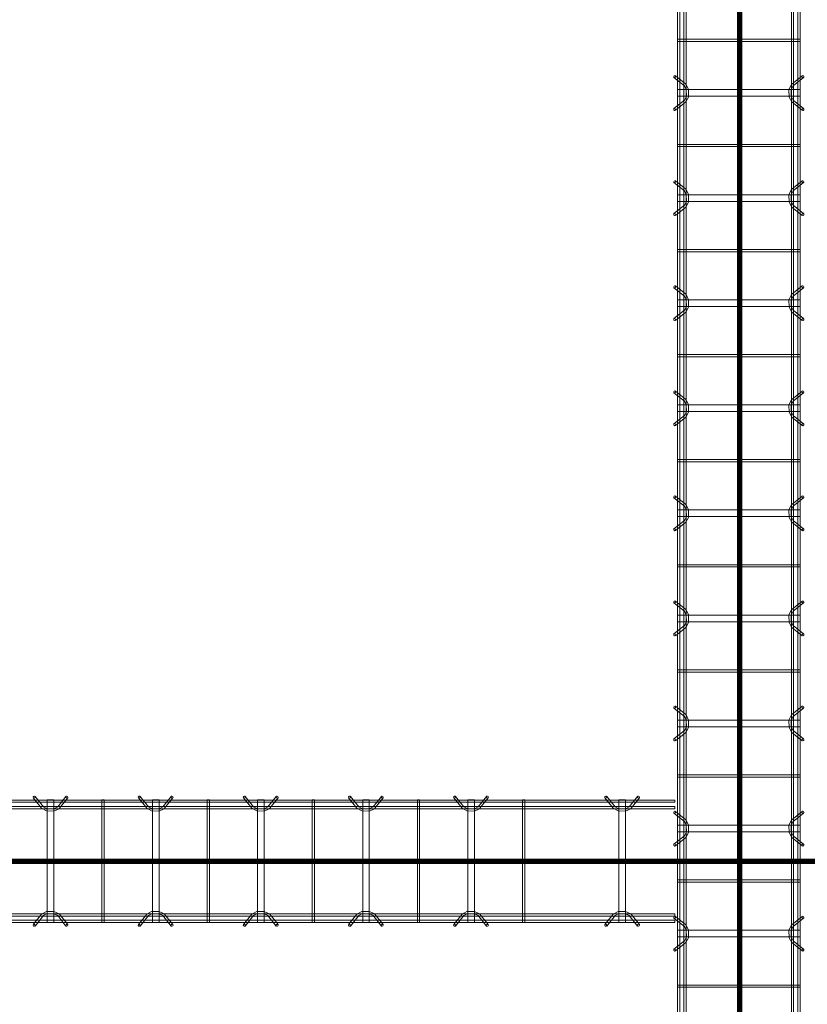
# Model space of a CAD drawing. Header units: inches. Extents: x -4136 to 1945, y -6639 to 12387.
# Tile 401 of 656: x -3732 to -3643, y 10955 to 11068. Entities that reach past the tile are written whole.
import ezdxf

# ---------------------------------------------------------------- set-up
doc = ezdxf.new("R2010")
doc.units = ezdxf.units.IN
doc.header["$MEASUREMENT"] = 0
doc.layers.add('A-GENM', color=7, linetype='Continuous', lineweight=9)
doc.layers.add('S-BEAM', color=7, linetype='Continuous', lineweight=9)

# ---------------------------------------------------------------- blocks, each defined once
blk = doc.blocks.new('Dowel bar assembly - Dowel bar assembly-671091-SLAB ON GROUND JOINTS')
at = {"layer": 'S-BEAM', "color": 253, "true_color": 0xaaaaaa}
for p, q in [((1061.18, 1.19), (1060.23, 2.39)), ((1063.76, 2.39), (1062.81, 1.19)), ((1073.18, 1.19), (1072.23, 2.39)), ((1075.76, 2.39), (1074.81, 1.19)), ((1085.18, 1.19), (1084.23, 2.39)), ((1087.76, 2.39), (1086.81, 1.19)), ((1097.18, 1.19), (1096.23, 2.39)), ((1099.76, 2.39), (1098.81, 1.19)), ((1109.18, 1.19), (1108.23, 2.39)), ((1111.76, 2.39), (1110.81, 1.19)), ((1121.18, 1.19), (1120.23, 2.39)), ((1123.76, 2.39), (1122.81, 1.19)), ((1133.18, 1.19), (1132.23, 2.39)), ((1135.76, 2.39), (1134.81, 1.19)), ((1145.18, 1.19), (1144.23, 2.39)), ((1147.76, 2.39), (1146.81, 1.19)), ((1157.18, 1.19), (1156.23, 2.39)), ((1159.76, 2.39), (1158.81, 1.19)), ((1524, 1.98), (0, 1.98)), ((0, 1.72), (1524, 1.72)), ((1524, 1.25), (0, 1.25)), ((1055.87, 1.99), (1055.87, -12.01)), ((1056.13, 1.99), (1055.87, 1.99)), ((1055.87, 1.99), (1056.13, 1.99)), ((1056.13, -12.01), (1056.13, 1.99)), ((1060.02, 2.23), (1060.97, 1.03)), ((1061.62, 1.99), (1061.62, -12.01)), ((1062.38, 1.99), (1061.62, 1.99)), ((1061.62, 1.99), (1062.38, 1.99)), ((1062.38, -12.01), (1062.38, 1.99)), ((1063.01, 1.03), (1063.96, 2.23)), ((1067.87, 1.99), (1067.87, -12.01)), ((1068.13, 1.99), (1067.87, 1.99)), ((1067.87, 1.99), (1068.13, 1.99)), ((1068.13, -12.01), (1068.13, 1.99)), ((1072.02, 2.23), (1072.97, 1.03)), ((1073.62, 1.99), (1073.62, -12.01)), ((1074.38, 1.99), (1073.62, 1.99)), ((1073.62, 1.99), (1074.38, 1.99)), ((1074.38, -12.01), (1074.38, 1.99)), ((1075.01, 1.03), (1075.96, 2.23)), ((1079.87, 1.99), (1079.87, -12.01)), ((1080.13, 1.99), (1079.87, 1.99)), ((1079.87, 1.99), (1080.13, 1.99)), ((1080.13, -12.01), (1080.13, 1.99)), ((1084.02, 2.23), (1084.97, 1.03)), ((1085.62, 1.99), (1085.62, -12.01)), ((1086.38, 1.99), (1085.62, 1.99)), ((1085.62, 1.99), (1086.38, 1.99)), ((1086.38, -12.01), (1086.38, 1.99)), ((1087.01, 1.03), (1087.96, 2.23)), ((1091.87, 1.99), (1091.87, -12.01)), ((1092.13, 1.99), (1091.87, 1.99)), ((1091.87, 1.99), (1092.13, 1.99)), ((1092.13, -12.01), (1092.13, 1.99)), ((1096.02, 2.23), (1096.97, 1.03)), ((1097.62, 1.99), (1097.62, -12.01)), ((1098.38, 1.99), (1097.62, 1.99)), ((1097.62, 1.99), (1098.38, 1.99)), ((1098.38, -12.01), (1098.38, 1.99)), ((1099.01, 1.03), (1099.96, 2.23)), ((1103.87, 1.99), (1103.87, -12.01)), ((1104.13, 1.99), (1103.87, 1.99)), ((1103.87, 1.99), (1104.13, 1.99)), ((1104.13, -12.01), (1104.13, 1.99)), ((1108.02, 2.23), (1108.97, 1.03)), ((1109.62, 1.99), (1109.62, -12.01)), ((1110.38, 1.99), (1109.62, 1.99)), ((1109.62, 1.99), (1110.38, 1.99)), ((1110.38, -12.01), (1110.38, 1.99)), ((1111.01, 1.03), (1111.96, 2.23)), ((1115.87, 1.99), (1115.87, -12.01)), ((1116.13, 1.99), (1115.87, 1.99)), ((1115.87, 1.99), (1116.13, 1.99)), ((1116.13, -12.01), (1116.13, 1.99)), ((1120.02, 2.23), (1120.97, 1.03)), ((1121.62, 1.99), (1121.62, -12.01)), ((1122.38, 1.99), (1121.62, 1.99)), ((1121.62, 1.99), (1122.38, 1.99)), ((1122.38, -12.01), (1122.38, 1.99)), ((1123.01, 1.03), (1123.96, 2.23)), ((1127.87, 1.99), (1127.87, -12.01)), ((1128.13, 1.99), (1127.87, 1.99)), ((1127.87, 1.99), (1128.13, 1.99)), ((1128.13, -12.01), (1128.13, 1.99)), ((1132.02, 2.23), (1132.97, 1.03)), ((1133.62, 1.99), (1133.62, -12.01)), ((1134.38, 1.99), (1133.62, 1.99)), ((1133.62, 1.99), (1134.38, 1.99)), ((1134.38, -12.01), (1134.38, 1.99)), ((1135.01, 1.03), (1135.96, 2.23)), ((1139.87, 1.99), (1139.87, -12.01)), ((1140.13, 1.99), (1139.87, 1.99)), ((1139.87, 1.99), (1140.13, 1.99)), ((1140.13, -12.01), (1140.13, 1.99)), ((1144.02, 2.23), (1144.97, 1.03)), ((1145.62, 1.99), (1145.62, -12.01)), ((1146.38, 1.99), (1145.62, 1.99)), ((1145.62, 1.99), (1146.38, 1.99)), ((1146.38, -12.01), (1146.38, 1.99)), ((1147.01, 1.03), (1147.96, 2.23)), ((1151.87, 1.99), (1151.87, -12.01)), ((1152.13, 1.99), (1151.87, 1.99)), ((1151.87, 1.99), (1152.13, 1.99)), ((1152.13, -12.01), (1152.13, 1.99)), ((1156.02, 2.23), (1156.97, 1.03)), ((1157.62, 1.99), (1157.62, -12.01)), ((1158.38, 1.99), (1157.62, 1.99)), ((1157.62, 1.99), (1158.38, 1.99)), ((1158.38, -12.01), (1158.38, 1.99)), ((1159.01, 1.03), (1159.96, 2.23)), ((1163.87, 1.99), (1163.87, -12.01)), ((1164.13, 1.99), (1163.87, 1.99)), ((1163.87, 1.99), (1164.13, 1.99)), ((1164.13, -12.01), (1164.13, 1.99)), ((0, 0.99), (1524, 0.99)), ((1524, -11.01), (0, -11.01)), ((1060.97, -11.05), (1060.02, -12.25)), ((1060.23, -12.41), (1061.18, -11.21)), ((1062.81, -11.21), (1063.76, -12.41)), ((1063.96, -12.25), (1063.01, -11.05)), ((1072.97, -11.05), (1072.02, -12.25)), ((1072.23, -12.41), (1073.18, -11.21)), ((1074.81, -11.21), (1075.76, -12.41)), ((1075.96, -12.25), (1075.01, -11.05)), ((1084.97, -11.05), (1084.02, -12.25)), ((1084.23, -12.41), (1085.18, -11.21)), ((1086.81, -11.21), (1087.76, -12.41)), ((1087.96, -12.25), (1087.01, -11.05)), ((1096.97, -11.05), (1096.02, -12.25)), ((1096.23, -12.41), (1097.18, -11.21)), ((1098.81, -11.21), (1099.76, -12.41)), ((1099.96, -12.25), (1099.01, -11.05)), ((1108.97, -11.05), (1108.02, -12.25)), ((1108.23, -12.41), (1109.18, -11.21)), ((1110.81, -11.21), (1111.76, -12.41)), ((1111.96, -12.25), (1111.01, -11.05)), ((1120.97, -11.05), (1120.02, -12.25)), ((1120.23, -12.41), (1121.18, -11.21)), ((1122.81, -11.21), (1123.76, -12.41)), ((1123.96, -12.25), (1123.01, -11.05)), ((1132.97, -11.05), (1132.02, -12.25)), ((1132.23, -12.41), (1133.18, -11.21)), ((1134.81, -11.21), (1135.76, -12.41)), ((1135.96, -12.25), (1135.01, -11.05)), ((1144.97, -11.05), (1144.02, -12.25)), ((1144.23, -12.41), (1145.18, -11.21)), ((1146.81, -11.21), (1147.76, -12.41)), ((1147.96, -12.25), (1147.01, -11.05)), ((1156.97, -11.05), (1156.02, -12.25)), ((1156.23, -12.41), (1157.18, -11.21)), ((1158.81, -11.21), (1159.76, -12.41)), ((1159.96, -12.25), (1159.01, -11.05)), ((0, -11.27), (1524, -11.27)), ((1524, -11.74), (0, -11.74)), ((0, -12), (1524, -12)), ((1056.13, -12.01), (1055.87, -12.01)), ((1055.87, -12.01), (1056.13, -12.01)), ((1062.38, -12.01), (1061.62, -12.01)), ((1061.62, -12.01), (1062.38, -12.01)), ((1068.13, -12.01), (1067.87, -12.01)), ((1067.87, -12.01), (1068.13, -12.01)), ((1074.38, -12.01), (1073.62, -12.01)), ((1073.62, -12.01), (1074.38, -12.01)), ((1080.13, -12.01), (1079.87, -12.01)), ((1079.87, -12.01), (1080.13, -12.01)), ((1086.38, -12.01), (1085.62, -12.01)), ((1085.62, -12.01), (1086.38, -12.01)), ((1092.13, -12.01), (1091.87, -12.01)), ((1091.87, -12.01), (1092.13, -12.01)), ((1098.38, -12.01), (1097.62, -12.01)), ((1097.62, -12.01), (1098.38, -12.01)), ((1104.13, -12.01), (1103.87, -12.01)), ((1103.87, -12.01), (1104.13, -12.01)), ((1110.38, -12.01), (1109.62, -12.01)), ((1109.62, -12.01), (1110.38, -12.01)), ((1116.13, -12.01), (1115.87, -12.01)), ((1115.87, -12.01), (1116.13, -12.01)), ((1122.38, -12.01), (1121.62, -12.01)), ((1121.62, -12.01), (1122.38, -12.01)), ((1128.13, -12.01), (1127.87, -12.01)), ((1127.87, -12.01), (1128.13, -12.01)), ((1134.38, -12.01), (1133.62, -12.01)), ((1133.62, -12.01), (1134.38, -12.01)), ((1140.13, -12.01), (1139.87, -12.01)), ((1139.87, -12.01), (1140.13, -12.01)), ((1146.38, -12.01), (1145.62, -12.01)), ((1145.62, -12.01), (1146.38, -12.01)), ((1152.13, -12.01), (1151.87, -12.01)), ((1151.87, -12.01), (1152.13, -12.01)), ((1158.38, -12.01), (1157.62, -12.01)), ((1157.62, -12.01), (1158.38, -12.01)), ((1164.13, -12.01), (1163.87, -12.01)), ((1163.87, -12.01), (1164.13, -12.01))]:
    blk.add_line(p, q, dxfattribs=at)
at = {"layer": 'S-BEAM', "color": 253, "true_color": 0xaaaaaa, "flags": 128}
for points in [[(1061.18, 1.19), (1061.62, 0.97), (1062.38, 0.98), (1062.81, 1.19)], [(1073.18, 1.19), (1073.62, 0.97), (1074.38, 0.98), (1074.81, 1.19)], [(1085.18, 1.19), (1085.62, 0.97), (1086.38, 0.98), (1086.81, 1.19)], [(1097.18, 1.19), (1097.62, 0.97), (1098.38, 0.98), (1098.81, 1.19)], [(1109.18, 1.19), (1109.62, 0.97), (1110.38, 0.98), (1110.81, 1.19)], [(1121.18, 1.19), (1121.62, 0.97), (1122.38, 0.98), (1122.81, 1.19)], [(1133.18, 1.19), (1133.62, 0.97), (1134.38, 0.98), (1134.81, 1.19)], [(1145.18, 1.19), (1145.62, 0.97), (1146.38, 0.98), (1146.81, 1.19)], [(1157.18, 1.19), (1157.62, 0.97), (1158.38, 0.98), (1158.81, 1.19)], [(1060.97, 1.03), (1061.53, 0.73), (1062.39, 0.72), (1062.97, 0.99), (1063.01, 1.03)], [(1072.97, 1.03), (1073.53, 0.73), (1074.39, 0.72), (1074.97, 0.99), (1075.01, 1.03)], [(1084.97, 1.03), (1085.53, 0.73), (1086.39, 0.72), (1086.97, 0.99), (1087.01, 1.03)], [(1096.97, 1.03), (1097.53, 0.73), (1098.39, 0.72), (1098.97, 0.99), (1099.01, 1.03)], [(1108.97, 1.03), (1109.53, 0.73), (1110.39, 0.72), (1110.97, 0.99), (1111.01, 1.03)], [(1120.97, 1.03), (1121.53, 0.73), (1122.39, 0.72), (1122.97, 0.99), (1123.01, 1.03)], [(1132.97, 1.03), (1133.53, 0.73), (1134.39, 0.72), (1134.97, 0.99), (1135.01, 1.03)], [(1144.97, 1.03), (1145.53, 0.73), (1146.39, 0.72), (1146.97, 0.99), (1147.01, 1.03)], [(1156.97, 1.03), (1157.53, 0.73), (1158.39, 0.72), (1158.97, 0.99), (1159.01, 1.03)], [(1060.97, -11.05), (1061.53, -10.75), (1062.39, -10.74), (1062.97, -11.01), (1063.01, -11.05)], [(1061.18, -11.21), (1061.62, -10.99), (1062.38, -11), (1062.81, -11.21)], [(1072.97, -11.05), (1073.53, -10.75), (1074.39, -10.74), (1074.97, -11.01), (1075.01, -11.05)], [(1073.18, -11.21), (1073.62, -10.99), (1074.38, -11), (1074.81, -11.21)], [(1084.97, -11.05), (1085.53, -10.75), (1086.39, -10.74), (1086.97, -11.01), (1087.01, -11.05)], [(1085.18, -11.21), (1085.62, -10.99), (1086.38, -11), (1086.81, -11.21)], [(1096.97, -11.05), (1097.53, -10.75), (1098.39, -10.74), (1098.97, -11.01), (1099.01, -11.05)], [(1097.18, -11.21), (1097.62, -10.99), (1098.38, -11), (1098.81, -11.21)], [(1108.97, -11.05), (1109.53, -10.75), (1110.39, -10.74), (1110.97, -11.01), (1111.01, -11.05)], [(1109.18, -11.21), (1109.62, -10.99), (1110.38, -11), (1110.81, -11.21)], [(1120.97, -11.05), (1121.53, -10.75), (1122.39, -10.74), (1122.97, -11.01), (1123.01, -11.05)], [(1121.18, -11.21), (1121.62, -10.99), (1122.38, -11), (1122.81, -11.21)], [(1132.97, -11.05), (1133.53, -10.75), (1134.39, -10.74), (1134.97, -11.01), (1135.01, -11.05)], [(1133.18, -11.21), (1133.62, -10.99), (1134.38, -11), (1134.81, -11.21)], [(1144.97, -11.05), (1145.53, -10.75), (1146.39, -10.74), (1146.97, -11.01), (1147.01, -11.05)], [(1145.18, -11.21), (1145.62, -10.99), (1146.38, -11), (1146.81, -11.21)], [(1156.97, -11.05), (1157.53, -10.75), (1158.39, -10.74), (1158.97, -11.01), (1159.01, -11.05)], [(1157.18, -11.21), (1157.62, -10.99), (1158.38, -11), (1158.81, -11.21)]]:
    blk.add_lwpolyline(points, dxfattribs=at)
at = {"layer": 'S-BEAM', "color": 253, "true_color": 0xaaaaaa}
for centre, major_axis, start_param, end_param in [((1060.12, 2.31), (0.101, 0.08), 5.709265, 8.850858), ((1060.12, 2.31), (0.101, 0.08), 2.567673, 5.709265), ((1063.86, 2.31), (-0.101, 0.08), 3.715513, 6.857105), ((1063.86, 2.31), (-0.101, 0.08), 0.57392, 3.715513), ((1072.12, 2.31), (0.101, 0.08), 5.709265, 8.850858), ((1072.12, 2.31), (0.101, 0.08), 2.567673, 5.709265), ((1075.86, 2.31), (-0.101, 0.08), 3.715513, 6.857105), ((1075.86, 2.31), (-0.101, 0.08), 0.57392, 3.715513), ((1084.12, 2.31), (0.101, 0.08), 5.709265, 8.850858), ((1084.12, 2.31), (0.101, 0.08), 2.567673, 5.709265), ((1087.86, 2.31), (-0.101, 0.08), 3.715513, 6.857105), ((1087.86, 2.31), (-0.101, 0.08), 0.57392, 3.715513), ((1096.12, 2.31), (0.101, 0.08), 5.709265, 8.850858), ((1096.12, 2.31), (0.101, 0.08), 2.567673, 5.709265), ((1099.86, 2.31), (-0.101, 0.08), 3.715513, 6.857105), ((1099.86, 2.31), (-0.101, 0.08), 0.57392, 3.715513), ((1108.12, 2.31), (0.101, 0.08), 5.709265, 8.850858), ((1108.12, 2.31), (0.101, 0.08), 2.567673, 5.709265), ((1111.86, 2.31), (-0.101, 0.08), 3.715513, 6.857105), ((1111.86, 2.31), (-0.101, 0.08), 0.57392, 3.715513), ((1120.12, 2.31), (0.101, 0.08), 5.709265, 8.850858), ((1120.12, 2.31), (0.101, 0.08), 2.567673, 5.709265), ((1123.86, 2.31), (-0.101, 0.08), 3.715513, 6.857105), ((1123.86, 2.31), (-0.101, 0.08), 0.57392, 3.715513), ((1132.12, 2.31), (0.101, 0.08), 5.709265, 8.850858), ((1132.12, 2.31), (0.101, 0.08), 2.567673, 5.709265), ((1135.86, 2.31), (-0.101, 0.08), 3.715513, 6.857105), ((1135.86, 2.31), (-0.101, 0.08), 0.57392, 3.715513), ((1144.12, 2.31), (0.101, 0.08), 5.709265, 8.850858), ((1144.12, 2.31), (0.101, 0.08), 2.567673, 5.709265), ((1147.86, 2.31), (-0.101, 0.08), 3.715513, 6.857105), ((1147.86, 2.31), (-0.101, 0.08), 0.57392, 3.715513), ((1156.12, 2.31), (0.101, 0.08), 5.709265, 8.850858), ((1156.12, 2.31), (0.101, 0.08), 2.567673, 5.709265), ((1159.86, 2.31), (-0.101, 0.08), 3.715513, 6.857105), ((1159.86, 2.31), (-0.101, 0.08), 0.57392, 3.715513), ((1060.12, -12.33), (-0.101, 0.08), 3.715513, 6.857105), ((1060.12, -12.33), (-0.101, 0.08), 0.57392, 3.715513), ((1063.86, -12.33), (0.101, 0.08), 5.709265, 8.850858), ((1063.86, -12.33), (0.101, 0.08), 2.567673, 5.709265), ((1072.12, -12.33), (-0.101, 0.08), 3.715513, 6.857105), ((1072.12, -12.33), (-0.101, 0.08), 0.57392, 3.715513), ((1075.86, -12.33), (0.101, 0.08), 5.709265, 8.850858), ((1075.86, -12.33), (0.101, 0.08), 2.567673, 5.709265), ((1084.12, -12.33), (-0.101, 0.08), 3.715513, 6.857105), ((1084.12, -12.33), (-0.101, 0.08), 0.57392, 3.715513), ((1087.86, -12.33), (0.101, 0.08), 5.709265, 8.850858), ((1087.86, -12.33), (0.101, 0.08), 2.567673, 5.709265), ((1096.12, -12.33), (-0.101, 0.08), 3.715513, 6.857105), ((1096.12, -12.33), (-0.101, 0.08), 0.57392, 3.715513), ((1099.86, -12.33), (0.101, 0.08), 5.709265, 8.850858), ((1099.86, -12.33), (0.101, 0.08), 2.567673, 5.709265), ((1108.12, -12.33), (-0.101, 0.08), 3.715513, 6.857105), ((1108.12, -12.33), (-0.101, 0.08), 0.57392, 3.715513), ((1111.86, -12.33), (0.101, 0.08), 5.709265, 8.850858), ((1111.86, -12.33), (0.101, 0.08), 2.567673, 5.709265), ((1120.12, -12.33), (-0.101, 0.08), 3.715513, 6.857105), ((1120.12, -12.33), (-0.101, 0.08), 0.57392, 3.715513), ((1123.86, -12.33), (0.101, 0.08), 5.709265, 8.850858), ((1123.86, -12.33), (0.101, 0.08), 2.567673, 5.709265), ((1132.12, -12.33), (-0.101, 0.08), 3.715513, 6.857105), ((1132.12, -12.33), (-0.101, 0.08), 0.57392, 3.715513), ((1135.86, -12.33), (0.101, 0.08), 5.709265, 8.850858), ((1135.86, -12.33), (0.101, 0.08), 2.567673, 5.709265), ((1144.12, -12.33), (-0.101, 0.08), 3.715513, 6.857105), ((1144.12, -12.33), (-0.101, 0.08), 0.57392, 3.715513), ((1147.86, -12.33), (0.101, 0.08), 5.709265, 8.850858), ((1147.86, -12.33), (0.101, 0.08), 2.567673, 5.709265), ((1156.12, -12.33), (-0.101, 0.08), 3.715513, 6.857105), ((1156.12, -12.33), (-0.101, 0.08), 0.57392, 3.715513), ((1159.86, -12.33), (0.101, 0.08), 5.709265, 8.850858), ((1159.86, -12.33), (0.101, 0.08), 2.567673, 5.709265)]:
    blk.add_ellipse(centre, major_axis=major_axis, ratio=0.816528, start_param=start_param, end_param=end_param, dxfattribs=at)
blk = doc.blocks.new('Dowel bar assembly - Dowel bar assembly-673167-SLAB ON GROUND JOINTS')
at = {"layer": 'S-BEAM', "color": 253, "true_color": 0xaaaaaa}
for p, q in [((5.18, 1.19), (4.23, 2.39)), ((7.76, 2.39), (6.81, 1.19)), ((17.18, 1.19), (16.23, 2.39)), ((19.76, 2.39), (18.81, 1.19)), ((29.18, 1.19), (28.23, 2.39)), ((31.76, 2.39), (30.81, 1.19)), ((41.18, 1.19), (40.23, 2.39)), ((43.76, 2.39), (42.81, 1.19)), ((53.18, 1.19), (52.23, 2.39)), ((55.76, 2.39), (54.81, 1.19)), ((65.18, 1.19), (64.23, 2.39)), ((67.76, 2.39), (66.81, 1.19)), ((77.18, 1.19), (76.23, 2.39)), ((79.76, 2.39), (78.81, 1.19)), ((89.18, 1.19), (88.23, 2.39)), ((91.76, 2.39), (90.81, 1.19)), ((101.18, 1.19), (100.23, 2.39)), ((103.76, 2.39), (102.81, 1.19)), ((113.18, 1.19), (112.23, 2.39)), ((115.76, 2.39), (114.81, 1.19)), ((125.18, 1.19), (124.23, 2.39)), ((127.76, 2.39), (126.81, 1.19)), ((137.18, 1.19), (136.23, 2.39)), ((139.76, 2.39), (138.81, 1.19)), ((154.43, 1.19), (153.48, 2.39)), ((157.01, 2.39), (156.06, 1.19)), ((161.25, 1.98), (0, 1.98)), ((0, 1.98), (0, 1.72)), ((0, 1.72), (0, 1.98)), ((0, 1.72), (161.25, 1.72)), ((161.25, 1.25), (0, 1.25)), ((0, 0.99), (0, 1.25)), ((0, 1.25), (0, 0.99)), ((4.02, 2.23), (4.97, 1.03)), ((5.63, 1.99), (5.63, -12.01)), ((6.38, 1.99), (5.63, 1.99)), ((5.63, 1.99), (6.38, 1.99)), ((6.38, -12.01), (6.38, 1.99)), ((7.01, 1.03), (7.96, 2.23)), ((11.87, 1.99), (11.87, -12.01)), ((12.13, 1.99), (11.87, 1.99)), ((11.87, 1.99), (12.13, 1.99)), ((12.13, -12.01), (12.13, 1.99)), ((16.02, 2.23), (16.97, 1.03)), ((17.63, 1.99), (17.63, -12.01)), ((18.38, 1.99), (17.63, 1.99)), ((17.63, 1.99), (18.38, 1.99)), ((18.38, -12.01), (18.38, 1.99)), ((19.01, 1.03), (19.96, 2.23)), ((23.87, 1.99), (23.87, -12.01)), ((24.13, 1.99), (23.87, 1.99)), ((23.87, 1.99), (24.13, 1.99)), ((24.13, -12.01), (24.13, 1.99)), ((28.02, 2.23), (28.97, 1.03)), ((29.63, 1.99), (29.63, -12.01)), ((30.38, 1.99), (29.63, 1.99)), ((29.63, 1.99), (30.38, 1.99)), ((30.38, -12.01), (30.38, 1.99)), ((31.01, 1.03), (31.96, 2.23)), ((35.87, 1.99), (35.87, -12.01)), ((36.13, 1.99), (35.87, 1.99)), ((35.87, 1.99), (36.13, 1.99)), ((36.13, -12.01), (36.13, 1.99)), ((40.02, 2.23), (40.97, 1.03)), ((41.63, 1.99), (41.63, -12.01)), ((42.38, 1.99), (41.63, 1.99)), ((41.63, 1.99), (42.38, 1.99)), ((42.38, -12.01), (42.38, 1.99)), ((43.01, 1.03), (43.96, 2.23)), ((47.87, 1.99), (47.87, -12.01)), ((48.13, 1.99), (47.87, 1.99)), ((47.87, 1.99), (48.13, 1.99)), ((48.13, -12.01), (48.13, 1.99)), ((52.02, 2.23), (52.97, 1.03)), ((53.63, 1.99), (53.63, -12.01)), ((54.38, 1.99), (53.63, 1.99)), ((53.63, 1.99), (54.38, 1.99)), ((54.38, -12.01), (54.38, 1.99)), ((55.01, 1.03), (55.96, 2.23)), ((59.87, 1.99), (59.87, -12.01)), ((60.13, 1.99), (59.87, 1.99)), ((59.87, 1.99), (60.13, 1.99)), ((60.13, -12.01), (60.13, 1.99)), ((64.02, 2.23), (64.97, 1.03)), ((65.63, 1.99), (65.63, -12.01)), ((66.38, 1.99), (65.63, 1.99)), ((65.63, 1.99), (66.38, 1.99)), ((66.38, -12.01), (66.38, 1.99)), ((67.01, 1.03), (67.96, 2.23)), ((71.87, 1.99), (71.87, -12.01)), ((72.13, 1.99), (71.87, 1.99)), ((71.87, 1.99), (72.13, 1.99)), ((72.13, -12.01), (72.13, 1.99)), ((76.02, 2.23), (76.97, 1.03)), ((77.63, 1.99), (77.63, -12.01)), ((78.38, 1.99), (77.63, 1.99)), ((77.63, 1.99), (78.38, 1.99)), ((78.38, -12.01), (78.38, 1.99)), ((79.01, 1.03), (79.96, 2.23)), ((83.87, 1.99), (83.87, -12.01)), ((84.13, 1.99), (83.87, 1.99)), ((83.87, 1.99), (84.13, 1.99)), ((84.13, -12.01), (84.13, 1.99)), ((88.02, 2.23), (88.97, 1.03)), ((89.63, 1.99), (89.63, -12.01)), ((90.38, 1.99), (89.63, 1.99)), ((89.63, 1.99), (90.38, 1.99)), ((90.38, -12.01), (90.38, 1.99)), ((91.01, 1.03), (91.96, 2.23)), ((95.87, 1.99), (95.87, -12.01)), ((96.13, 1.99), (95.87, 1.99)), ((95.87, 1.99), (96.13, 1.99)), ((96.13, -12.01), (96.13, 1.99)), ((100.02, 2.23), (100.97, 1.03)), ((101.63, 1.99), (101.63, -12.01)), ((102.38, 1.99), (101.63, 1.99)), ((101.63, 1.99), (102.38, 1.99)), ((102.38, -12.01), (102.38, 1.99)), ((103.01, 1.03), (103.96, 2.23)), ((107.87, 1.99), (107.87, -12.01)), ((108.13, 1.99), (107.87, 1.99)), ((107.87, 1.99), (108.13, 1.99)), ((108.13, -12.01), (108.13, 1.99)), ((112.02, 2.23), (112.97, 1.03)), ((113.63, 1.99), (113.63, -12.01)), ((114.38, 1.99), (113.63, 1.99)), ((113.63, 1.99), (114.38, 1.99)), ((114.38, -12.01), (114.38, 1.99)), ((115.01, 1.03), (115.96, 2.23)), ((119.87, 1.99), (119.87, -12.01)), ((120.13, 1.99), (119.87, 1.99)), ((119.87, 1.99), (120.13, 1.99)), ((120.13, -12.01), (120.13, 1.99)), ((124.02, 2.23), (124.97, 1.03)), ((125.63, 1.99), (125.63, -12.01)), ((126.38, 1.99), (125.63, 1.99)), ((125.63, 1.99), (126.38, 1.99)), ((126.38, -12.01), (126.38, 1.99)), ((127.01, 1.03), (127.96, 2.23)), ((131.87, 1.99), (131.87, -12.01)), ((132.13, 1.99), (131.87, 1.99)), ((131.87, 1.99), (132.13, 1.99)), ((132.13, -12.01), (132.13, 1.99)), ((136.02, 2.23), (136.97, 1.03)), ((137.63, 1.99), (137.63, -12.01)), ((138.38, 1.99), (137.63, 1.99)), ((137.63, 1.99), (138.38, 1.99)), ((138.38, -12.01), (138.38, 1.99)), ((139.01, 1.03), (139.96, 2.23)), ((143.87, 1.99), (143.87, -12.01)), ((144.13, 1.99), (143.87, 1.99)), ((143.87, 1.99), (144.13, 1.99)), ((144.13, -12.01), (144.13, 1.99)), ((153.27, 2.23), (154.22, 1.03)), ((154.88, 1.99), (154.88, -12.01)), ((155.63, 1.99), (154.88, 1.99)), ((154.88, 1.99), (155.63, 1.99)), ((155.63, -12.01), (155.63, 1.99)), ((156.26, 1.03), (157.21, 2.23)), ((161.25, 1.98), (161.25, 1.72)), ((161.25, 1.72), (161.25, 1.98)), ((161.25, 0.99), (161.25, 1.25)), ((161.25, 1.25), (161.25, 0.99)), ((0, 0.99), (161.25, 0.99)), ((161.25, -11.01), (0, -11.01)), ((0, -11.27), (0, -11.01)), ((0, -11.01), (0, -11.27)), ((4.97, -11.05), (4.02, -12.25)), ((4.23, -12.41), (5.18, -11.21)), ((6.81, -11.21), (7.76, -12.41)), ((7.96, -12.25), (7.01, -11.05)), ((16.97, -11.05), (16.02, -12.25)), ((16.23, -12.41), (17.18, -11.21)), ((18.81, -11.21), (19.76, -12.41)), ((19.96, -12.25), (19.01, -11.05)), ((28.97, -11.05), (28.02, -12.25)), ((28.23, -12.41), (29.18, -11.21)), ((30.81, -11.21), (31.76, -12.41)), ((31.96, -12.25), (31.01, -11.05)), ((40.97, -11.05), (40.02, -12.25)), ((40.23, -12.41), (41.18, -11.21)), ((42.81, -11.21), (43.76, -12.41)), ((43.96, -12.25), (43.01, -11.05)), ((52.97, -11.05), (52.02, -12.25)), ((52.23, -12.41), (53.18, -11.21)), ((54.81, -11.21), (55.76, -12.41)), ((55.96, -12.25), (55.01, -11.05)), ((64.97, -11.05), (64.02, -12.25)), ((64.23, -12.41), (65.18, -11.21)), ((66.81, -11.21), (67.76, -12.41)), ((67.96, -12.25), (67.01, -11.05)), ((76.97, -11.05), (76.02, -12.25)), ((76.23, -12.41), (77.18, -11.21)), ((78.81, -11.21), (79.76, -12.41)), ((79.96, -12.25), (79.01, -11.05)), ((88.97, -11.05), (88.02, -12.25)), ((88.23, -12.41), (89.18, -11.21)), ((90.81, -11.21), (91.76, -12.41)), ((91.96, -12.25), (91.01, -11.05)), ((100.97, -11.05), (100.02, -12.25)), ((100.23, -12.41), (101.18, -11.21)), ((102.81, -11.21), (103.76, -12.41)), ((103.96, -12.25), (103.01, -11.05)), ((112.97, -11.05), (112.02, -12.25)), ((112.23, -12.41), (113.18, -11.21)), ((114.81, -11.21), (115.76, -12.41)), ((115.96, -12.25), (115.01, -11.05)), ((124.97, -11.05), (124.02, -12.25)), ((124.23, -12.41), (125.18, -11.21)), ((126.81, -11.21), (127.76, -12.41)), ((127.96, -12.25), (127.01, -11.05)), ((136.97, -11.05), (136.02, -12.25)), ((136.23, -12.41), (137.18, -11.21)), ((138.81, -11.21), (139.76, -12.41)), ((139.96, -12.25), (139.01, -11.05)), ((154.22, -11.05), (153.27, -12.25)), ((153.48, -12.41), (154.43, -11.21)), ((156.06, -11.21), (157.01, -12.41)), ((157.21, -12.25), (156.26, -11.05)), ((161.25, -11.27), (161.25, -11.01)), ((161.25, -11.01), (161.25, -11.27)), ((0, -11.27), (161.25, -11.27)), ((161.25, -11.74), (0, -11.74)), ((0, -12), (0, -11.74)), ((0, -11.74), (0, -12)), ((0, -12), (161.25, -12)), ((6.38, -12.01), (5.63, -12.01)), ((5.63, -12.01), (6.38, -12.01)), ((12.13, -12.01), (11.87, -12.01)), ((11.87, -12.01), (12.13, -12.01)), ((18.38, -12.01), (17.63, -12.01)), ((17.63, -12.01), (18.38, -12.01)), ((24.13, -12.01), (23.87, -12.01)), ((23.87, -12.01), (24.13, -12.01)), ((30.38, -12.01), (29.63, -12.01)), ((29.63, -12.01), (30.38, -12.01)), ((36.13, -12.01), (35.87, -12.01)), ((35.87, -12.01), (36.13, -12.01)), ((42.38, -12.01), (41.63, -12.01)), ((41.63, -12.01), (42.38, -12.01)), ((48.13, -12.01), (47.87, -12.01)), ((47.87, -12.01), (48.13, -12.01)), ((54.38, -12.01), (53.63, -12.01)), ((53.63, -12.01), (54.38, -12.01)), ((60.13, -12.01), (59.87, -12.01)), ((59.87, -12.01), (60.13, -12.01)), ((66.38, -12.01), (65.63, -12.01)), ((65.63, -12.01), (66.38, -12.01)), ((72.13, -12.01), (71.87, -12.01)), ((71.87, -12.01), (72.13, -12.01)), ((78.38, -12.01), (77.63, -12.01)), ((77.63, -12.01), (78.38, -12.01)), ((84.13, -12.01), (83.87, -12.01)), ((83.87, -12.01), (84.13, -12.01)), ((90.38, -12.01), (89.63, -12.01)), ((89.63, -12.01), (90.38, -12.01)), ((96.13, -12.01), (95.87, -12.01)), ((95.87, -12.01), (96.13, -12.01)), ((102.38, -12.01), (101.63, -12.01)), ((101.63, -12.01), (102.38, -12.01)), ((108.13, -12.01), (107.87, -12.01)), ((107.87, -12.01), (108.13, -12.01)), ((114.38, -12.01), (113.63, -12.01)), ((113.63, -12.01), (114.38, -12.01)), ((120.13, -12.01), (119.87, -12.01)), ((119.87, -12.01), (120.13, -12.01)), ((126.38, -12.01), (125.63, -12.01)), ((125.63, -12.01), (126.38, -12.01)), ((132.13, -12.01), (131.87, -12.01)), ((131.87, -12.01), (132.13, -12.01)), ((138.38, -12.01), (137.63, -12.01)), ((137.63, -12.01), (138.38, -12.01)), ((144.13, -12.01), (143.87, -12.01)), ((143.87, -12.01), (144.13, -12.01)), ((155.63, -12.01), (154.88, -12.01)), ((154.88, -12.01), (155.63, -12.01)), ((161.25, -12), (161.25, -11.74)), ((161.25, -11.74), (161.25, -12))]:
    blk.add_line(p, q, dxfattribs=at)
at = {"layer": 'S-BEAM', "color": 253, "true_color": 0xaaaaaa, "flags": 128}
for points in [[(5.18, 1.19), (5.62, 0.97), (6.38, 0.98), (6.81, 1.19)], [(17.18, 1.19), (17.62, 0.97), (18.38, 0.98), (18.81, 1.19)], [(29.18, 1.19), (29.62, 0.97), (30.38, 0.98), (30.81, 1.19)], [(41.18, 1.19), (41.62, 0.97), (42.38, 0.98), (42.81, 1.19)], [(53.18, 1.19), (53.62, 0.97), (54.38, 0.98), (54.81, 1.19)], [(65.18, 1.19), (65.62, 0.97), (66.38, 0.98), (66.81, 1.19)], [(77.18, 1.19), (77.62, 0.97), (78.38, 0.98), (78.81, 1.19)], [(89.18, 1.19), (89.62, 0.97), (90.38, 0.98), (90.81, 1.19)], [(101.18, 1.19), (101.62, 0.97), (102.38, 0.98), (102.81, 1.19)], [(113.18, 1.19), (113.62, 0.97), (114.38, 0.98), (114.81, 1.19)], [(125.18, 1.19), (125.62, 0.97), (126.38, 0.98), (126.81, 1.19)], [(137.18, 1.19), (137.62, 0.97), (138.38, 0.98), (138.81, 1.19)], [(154.43, 1.19), (154.87, 0.97), (155.63, 0.98), (156.06, 1.19)], [(4.97, 1.03), (5.53, 0.73), (6.39, 0.72), (6.97, 0.99), (7.01, 1.03)], [(16.97, 1.03), (17.53, 0.73), (18.39, 0.72), (18.97, 0.99), (19.01, 1.03)], [(28.97, 1.03), (29.53, 0.73), (30.39, 0.72), (30.97, 0.99), (31.01, 1.03)], [(40.97, 1.03), (41.53, 0.73), (42.39, 0.72), (42.97, 0.99), (43.01, 1.03)], [(52.97, 1.03), (53.53, 0.73), (54.39, 0.72), (54.97, 0.99), (55.01, 1.03)], [(64.97, 1.03), (65.53, 0.73), (66.39, 0.72), (66.97, 0.99), (67.01, 1.03)], [(76.97, 1.03), (77.53, 0.73), (78.39, 0.72), (78.97, 0.99), (79.01, 1.03)], [(88.97, 1.03), (89.53, 0.73), (90.39, 0.72), (90.97, 0.99), (91.01, 1.03)], [(100.97, 1.03), (101.53, 0.73), (102.39, 0.72), (102.97, 0.99), (103.01, 1.03)], [(112.97, 1.03), (113.53, 0.73), (114.39, 0.72), (114.97, 0.99), (115.01, 1.03)], [(124.97, 1.03), (125.53, 0.73), (126.39, 0.72), (126.97, 0.99), (127.01, 1.03)], [(136.97, 1.03), (137.53, 0.73), (138.39, 0.72), (138.97, 0.99), (139.01, 1.03)], [(154.22, 1.03), (154.78, 0.73), (155.64, 0.72), (156.22, 0.99), (156.26, 1.03)], [(4.97, -11.05), (5.53, -10.75), (6.39, -10.74), (6.97, -11.01), (7.01, -11.05)], [(5.18, -11.21), (5.62, -10.99), (6.38, -11), (6.81, -11.21)], [(16.97, -11.05), (17.53, -10.75), (18.39, -10.74), (18.97, -11.01), (19.01, -11.05)], [(17.18, -11.21), (17.62, -10.99), (18.38, -11), (18.81, -11.21)], [(28.97, -11.05), (29.53, -10.75), (30.39, -10.74), (30.97, -11.01), (31.01, -11.05)], [(29.18, -11.21), (29.62, -10.99), (30.38, -11), (30.81, -11.21)], [(40.97, -11.05), (41.53, -10.75), (42.39, -10.74), (42.97, -11.01), (43.01, -11.05)], [(41.18, -11.21), (41.62, -10.99), (42.38, -11), (42.81, -11.21)], [(52.97, -11.05), (53.53, -10.75), (54.39, -10.74), (54.97, -11.01), (55.01, -11.05)], [(53.18, -11.21), (53.62, -10.99), (54.38, -11), (54.81, -11.21)], [(64.97, -11.05), (65.53, -10.75), (66.39, -10.74), (66.97, -11.01), (67.01, -11.05)], [(65.18, -11.21), (65.62, -10.99), (66.38, -11), (66.81, -11.21)], [(76.97, -11.05), (77.53, -10.75), (78.39, -10.74), (78.97, -11.01), (79.01, -11.05)], [(77.18, -11.21), (77.62, -10.99), (78.38, -11), (78.81, -11.21)], [(88.97, -11.05), (89.53, -10.75), (90.39, -10.74), (90.97, -11.01), (91.01, -11.05)], [(89.18, -11.21), (89.62, -10.99), (90.38, -11), (90.81, -11.21)], [(100.97, -11.05), (101.53, -10.75), (102.39, -10.74), (102.97, -11.01), (103.01, -11.05)], [(101.18, -11.21), (101.62, -10.99), (102.38, -11), (102.81, -11.21)], [(112.97, -11.05), (113.53, -10.75), (114.39, -10.74), (114.97, -11.01), (115.01, -11.05)], [(113.18, -11.21), (113.62, -10.99), (114.38, -11), (114.81, -11.21)], [(124.97, -11.05), (125.53, -10.75), (126.39, -10.74), (126.97, -11.01), (127.01, -11.05)], [(125.18, -11.21), (125.62, -10.99), (126.38, -11), (126.81, -11.21)], [(136.97, -11.05), (137.53, -10.75), (138.39, -10.74), (138.97, -11.01), (139.01, -11.05)], [(137.18, -11.21), (137.62, -10.99), (138.38, -11), (138.81, -11.21)], [(154.22, -11.05), (154.78, -10.75), (155.64, -10.74), (156.22, -11.01), (156.26, -11.05)], [(154.43, -11.21), (154.87, -10.99), (155.63, -11), (156.06, -11.21)]]:
    blk.add_lwpolyline(points, dxfattribs=at)
at = {"layer": 'S-BEAM', "color": 253, "true_color": 0xaaaaaa}
for centre, major_axis, start_param, end_param in [((4.12, 2.31), (0.101, 0.08), 5.709265, 8.850858), ((4.12, 2.31), (0.101, 0.08), 2.567673, 5.709265), ((7.86, 2.31), (-0.101, 0.08), 3.715513, 6.857105), ((7.86, 2.31), (-0.101, 0.08), 0.57392, 3.715513), ((16.12, 2.31), (0.101, 0.08), 5.709265, 8.850858), ((16.12, 2.31), (0.101, 0.08), 2.567673, 5.709265), ((19.86, 2.31), (-0.101, 0.08), 3.715513, 6.857105), ((19.86, 2.31), (-0.101, 0.08), 0.57392, 3.715513), ((28.12, 2.31), (0.101, 0.08), 5.709265, 8.850858), ((28.12, 2.31), (0.101, 0.08), 2.567673, 5.709265), ((31.86, 2.31), (-0.101, 0.08), 3.715513, 6.857105), ((31.86, 2.31), (-0.101, 0.08), 0.57392, 3.715513), ((40.12, 2.31), (0.101, 0.08), 5.709265, 8.850858), ((40.12, 2.31), (0.101, 0.08), 2.567673, 5.709265), ((43.86, 2.31), (-0.101, 0.08), 3.715513, 6.857105), ((43.86, 2.31), (-0.101, 0.08), 0.57392, 3.715513), ((52.12, 2.31), (0.101, 0.08), 5.709265, 8.850858), ((52.12, 2.31), (0.101, 0.08), 2.567673, 5.709265), ((55.86, 2.31), (-0.101, 0.08), 3.715513, 6.857105), ((55.86, 2.31), (-0.101, 0.08), 0.57392, 3.715513), ((64.12, 2.31), (0.101, 0.08), 5.709265, 8.850858), ((64.12, 2.31), (0.101, 0.08), 2.567673, 5.709265), ((67.86, 2.31), (-0.101, 0.08), 3.715513, 6.857105), ((67.86, 2.31), (-0.101, 0.08), 0.57392, 3.715513), ((76.12, 2.31), (0.101, 0.08), 5.709265, 8.850858), ((76.12, 2.31), (0.101, 0.08), 2.567673, 5.709265), ((79.86, 2.31), (-0.101, 0.08), 3.715513, 6.857105), ((79.86, 2.31), (-0.101, 0.08), 0.57392, 3.715513), ((88.12, 2.31), (0.101, 0.08), 5.709265, 8.850858), ((88.12, 2.31), (0.101, 0.08), 2.567673, 5.709265), ((91.86, 2.31), (-0.101, 0.08), 3.715513, 6.857105), ((91.86, 2.31), (-0.101, 0.08), 0.57392, 3.715513), ((100.12, 2.31), (0.101, 0.08), 5.709265, 8.850858), ((100.12, 2.31), (0.101, 0.08), 2.567673, 5.709265), ((103.86, 2.31), (-0.101, 0.08), 3.715513, 6.857105), ((103.86, 2.31), (-0.101, 0.08), 0.57392, 3.715513), ((112.12, 2.31), (0.101, 0.08), 5.709265, 8.850858), ((112.12, 2.31), (0.101, 0.08), 2.567673, 5.709265), ((115.86, 2.31), (-0.101, 0.08), 3.715513, 6.857105), ((115.86, 2.31), (-0.101, 0.08), 0.57392, 3.715513), ((124.12, 2.31), (0.101, 0.08), 5.709265, 8.850858), ((124.12, 2.31), (0.101, 0.08), 2.567673, 5.709265), ((127.86, 2.31), (-0.101, 0.08), 3.715513, 6.857105), ((127.86, 2.31), (-0.101, 0.08), 0.57392, 3.715513), ((136.12, 2.31), (0.101, 0.08), 5.709265, 8.850858), ((136.12, 2.31), (0.101, 0.08), 2.567673, 5.709265), ((139.86, 2.31), (-0.101, 0.08), 3.715513, 6.857105), ((139.86, 2.31), (-0.101, 0.08), 0.57392, 3.715513), ((153.37, 2.31), (0.101, 0.08), 5.709265, 8.850858), ((153.37, 2.31), (0.101, 0.08), 2.567673, 5.709265), ((157.11, 2.31), (-0.101, 0.08), 3.715513, 6.857105), ((157.11, 2.31), (-0.101, 0.08), 0.57392, 3.715513), ((4.12, -12.33), (-0.101, 0.08), 3.715513, 6.857105), ((4.12, -12.33), (-0.101, 0.08), 0.57392, 3.715513), ((7.86, -12.33), (0.101, 0.08), 5.709265, 8.850858), ((7.86, -12.33), (0.101, 0.08), 2.567673, 5.709265), ((16.12, -12.33), (-0.101, 0.08), 3.715513, 6.857105), ((16.12, -12.33), (-0.101, 0.08), 0.57392, 3.715513), ((19.86, -12.33), (0.101, 0.08), 5.709265, 8.850858), ((19.86, -12.33), (0.101, 0.08), 2.567673, 5.709265), ((28.12, -12.33), (-0.101, 0.08), 3.715513, 6.857105), ((28.12, -12.33), (-0.101, 0.08), 0.57392, 3.715513), ((31.86, -12.33), (0.101, 0.08), 5.709265, 8.850858), ((31.86, -12.33), (0.101, 0.08), 2.567673, 5.709265), ((40.12, -12.33), (-0.101, 0.08), 3.715513, 6.857105), ((40.12, -12.33), (-0.101, 0.08), 0.57392, 3.715513), ((43.86, -12.33), (0.101, 0.08), 5.709265, 8.850858), ((43.86, -12.33), (0.101, 0.08), 2.567673, 5.709265), ((52.12, -12.33), (-0.101, 0.08), 3.715513, 6.857105), ((52.12, -12.33), (-0.101, 0.08), 0.57392, 3.715513), ((55.86, -12.33), (0.101, 0.08), 5.709265, 8.850858), ((55.86, -12.33), (0.101, 0.08), 2.567673, 5.709265), ((64.12, -12.33), (-0.101, 0.08), 3.715513, 6.857105), ((64.12, -12.33), (-0.101, 0.08), 0.57392, 3.715513), ((67.86, -12.33), (0.101, 0.08), 5.709265, 8.850858), ((67.86, -12.33), (0.101, 0.08), 2.567673, 5.709265), ((76.12, -12.33), (-0.101, 0.08), 3.715513, 6.857105), ((76.12, -12.33), (-0.101, 0.08), 0.57392, 3.715513), ((79.86, -12.33), (0.101, 0.08), 5.709265, 8.850858), ((79.86, -12.33), (0.101, 0.08), 2.567673, 5.709265), ((88.12, -12.33), (-0.101, 0.08), 3.715513, 6.857105), ((88.12, -12.33), (-0.101, 0.08), 0.57392, 3.715513), ((91.86, -12.33), (0.101, 0.08), 5.709265, 8.850858), ((91.86, -12.33), (0.101, 0.08), 2.567673, 5.709265), ((100.12, -12.33), (-0.101, 0.08), 3.715513, 6.857105), ((100.12, -12.33), (-0.101, 0.08), 0.57392, 3.715513), ((103.86, -12.33), (0.101, 0.08), 5.709265, 8.850858), ((103.86, -12.33), (0.101, 0.08), 2.567673, 5.709265), ((112.12, -12.33), (-0.101, 0.08), 3.715513, 6.857105), ((112.12, -12.33), (-0.101, 0.08), 0.57392, 3.715513), ((115.86, -12.33), (0.101, 0.08), 5.709265, 8.850858), ((115.86, -12.33), (0.101, 0.08), 2.567673, 5.709265), ((124.12, -12.33), (-0.101, 0.08), 3.715513, 6.857105), ((124.12, -12.33), (-0.101, 0.08), 0.57392, 3.715513), ((127.86, -12.33), (0.101, 0.08), 5.709265, 8.850858), ((127.86, -12.33), (0.101, 0.08), 2.567673, 5.709265), ((136.12, -12.33), (-0.101, 0.08), 3.715513, 6.857105), ((136.12, -12.33), (-0.101, 0.08), 0.57392, 3.715513), ((139.86, -12.33), (0.101, 0.08), 5.709265, 8.850858), ((139.86, -12.33), (0.101, 0.08), 2.567673, 5.709265), ((153.37, -12.33), (-0.101, 0.08), 3.715513, 6.857105), ((153.37, -12.33), (-0.101, 0.08), 0.57392, 3.715513), ((157.11, -12.33), (0.101, 0.08), 5.709265, 8.850858), ((157.11, -12.33), (0.101, 0.08), 2.567673, 5.709265)]:
    blk.add_ellipse(centre, major_axis=major_axis, ratio=0.816528, start_param=start_param, end_param=end_param, dxfattribs=at)

msp = doc.modelspace()

# ---------------------------------------------------------------- hatches: boundary and pattern name
at = {"layer": 'A-GENM', "true_color": 0x0000ff}
for points in [[(-3650.14972, 11426.9894), (-3650.14972, 9901.50436), (-3650.14972, 9901.1894), (-3650.57292, 9901.1894), (-3650.57292, 9901.50436), (-3650.57292, 11426.9894)], [(-3650.51315, 9901.1894), (-3650.51315, 9901.50436), (-3650.51315, 11426.9894), (-3650.11944, 11426.9894), (-3650.11944, 9901.50436), (-3650.11944, 9901.1894)], [(-3650.15125, 11426.9894), (-3650.15125, 9901.50436), (-3650.15125, 9901.1894), (-3650.49529, 9901.1894), (-3650.49529, 9901.50436), (-3650.49529, 11426.9894)], [(-3650.06436, 11426.9894), (-3650.06436, 9901.50436), (-3650.06436, 9901.1894), (-3650.48604, 9901.1894), (-3650.48604, 9901.50436), (-3650.48604, 11426.9894)], [(-3650.27286, 11426.9894), (-3650.27286, 9901.50436), (-3650.27286, 9901.1894), (-3650.35974, 9901.1894), (-3650.35974, 9901.50436), (-3650.35974, 11426.9894)], [(-3650.06284, 11426.9894), (-3650.06284, 9901.50436), (-3650.06284, 9901.1894), (-3650.27286, 9901.1894), (-3650.27286, 9901.50436), (-3650.27286, 11426.9894)], [(-3819.32374, 10972.02618), (-3819.00878, 10972.02618), (-1943.6387, 10972.02618), (-1943.32374, 10972.02618), (-1943.13624, 10972.02618), (-1943.13624, 10971.81617), (-1943.32374, 10971.81617), (-1943.6387, 10971.81617), (-3819.00878, 10971.81617), (-3819.32374, 10971.81617)], [(-3819.32374, 10972.02466), (-3819.00878, 10972.02466), (-1943.6387, 10972.02466), (-1943.32374, 10972.02466), (-1943.13624, 10972.02466), (-1943.13624, 10971.60298), (-1943.32374, 10971.60298), (-1943.6387, 10971.60298), (-3819.00878, 10971.60298), (-3819.32374, 10971.60298)], [(-1943.13624, 10971.57588), (-1943.32374, 10971.57588), (-1943.6387, 10971.57588), (-3819.00878, 10971.57588), (-3819.32374, 10971.57588), (-3819.32374, 10971.96958), (-3819.00878, 10971.96958), (-1943.6387, 10971.96958), (-1943.32374, 10971.96958), (-1943.13624, 10971.96958)], [(-3819.32374, 10971.9393), (-3819.00878, 10971.9393), (-1943.6387, 10971.9393), (-1943.32374, 10971.9393), (-1943.13624, 10971.9393), (-1943.13624, 10971.5161), (-1943.32374, 10971.5161), (-1943.6387, 10971.5161), (-3819.00878, 10971.5161), (-3819.32374, 10971.5161)], [(-3819.32374, 10971.93778), (-3819.00878, 10971.93778), (-1943.6387, 10971.93778), (-1943.32374, 10971.93778), (-1943.13624, 10971.93778), (-1943.13624, 10971.59374), (-1943.32374, 10971.59374), (-1943.6387, 10971.59374), (-3819.00878, 10971.59374), (-3819.32374, 10971.59374)], [(-3819.32374, 10971.81617), (-3819.00878, 10971.81617), (-1943.6387, 10971.81617), (-1943.32374, 10971.81617), (-1943.13624, 10971.81617), (-1943.13624, 10971.72929), (-1943.32374, 10971.72929), (-1943.6387, 10971.72929), (-3819.00878, 10971.72929), (-3819.32374, 10971.72929)]]:
    msp.add_hatch(color=5, dxfattribs=at).paths.add_polyline_path(points, flags=0)

# ---------------------------------------------------------------- linework, layer by layer
at = {"layer": 'A-GENM', "color": 5, "true_color": 0x0000ff}
for p, q in [((-3650.57292, 9901.50436), (-3650.57292, 11426.9894)), ((-3650.51315, 11426.9894), (-3650.51315, 9901.50436)), ((-3650.51315, 11426.9894), (-3650.51315, 9901.50436)), ((-3650.49529, 11426.9894), (-3650.49529, 9901.50436)), ((-3650.48604, 9901.50436), (-3650.48604, 11426.9894)), ((-3650.47378, 9901.50436), (-3650.47378, 11426.9894)), ((-3650.47378, 11426.9894), (-3650.47378, 9901.50436)), ((-3650.40841, 9901.50436), (-3650.40841, 11426.9894)), ((-3650.35974, 9901.50436), (-3650.35974, 11426.9894)), ((-3650.27286, 11426.9894), (-3650.27286, 9901.50436)), ((-3650.15882, 9901.50436), (-3650.15882, 11426.9894)), ((-3650.15882, 9901.50436), (-3650.15882, 11426.9894)), ((-3650.15125, 9901.50436), (-3650.15125, 11426.9894)), ((-3650.14972, 9901.50436), (-3650.14972, 11426.9894)), ((-3650.11944, 11426.9894), (-3650.11944, 9901.50436)), ((-3650.11944, 11426.9894), (-3650.11944, 9901.50436)), ((-3650.06436, 9901.50436), (-3650.06436, 11426.9894)), ((-3650.06284, 9901.50436), (-3650.06284, 11426.9894)), ((-1943.6387, 10972.02618), (-3819.00878, 10972.02618)), ((-1943.6387, 10972.02466), (-3819.00878, 10972.02466)), ((-3819.00878, 10971.96958), (-1943.6387, 10971.96958)), ((-3819.00878, 10971.96958), (-1943.6387, 10971.96958)), ((-1943.6387, 10971.9393), (-3819.00878, 10971.9393)), ((-1943.6387, 10971.93778), (-3819.00878, 10971.93778)), ((-1943.6387, 10971.93021), (-3819.00878, 10971.93021)), ((-1943.6387, 10971.93021), (-3819.00878, 10971.93021)), ((-3819.00878, 10971.81617), (-1943.6387, 10971.81617)), ((-1943.6387, 10971.72929), (-3819.00878, 10971.72929)), ((-1943.6387, 10971.68062), (-3819.00878, 10971.68062)), ((-1943.6387, 10971.61525), (-3819.00878, 10971.61525)), ((-3819.00878, 10971.61525), (-1943.6387, 10971.61525)), ((-1943.6387, 10971.60298), (-3819.00878, 10971.60298)), ((-3819.00878, 10971.59374), (-1943.6387, 10971.59374)), ((-3819.00878, 10971.57588), (-1943.6387, 10971.57588)), ((-3819.00878, 10971.57588), (-1943.6387, 10971.57588)), ((-1943.6387, 10971.5161), (-3819.00878, 10971.5161))]:
    msp.add_line(p, q, dxfattribs=at)

# ---------------------------------------------------------------- block references
at = {"layer": 'S-BEAM', "color": 253, "true_color": 0xaaaaaa, "rotation": 89.99999999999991}
msp.add_blockref('Dowel bar assembly - Dowel bar assembly-671091-SLAB ON GROUND JOINTS', (-3655.42348, 9901.50636), dxfattribs=at)
at = {"layer": 'S-BEAM', "color": 253, "true_color": 0xaaaaaa}
msp.add_blockref('Dowel bar assembly - Dowel bar assembly-673167-SLAB ON GROUND JOINTS', (-3818.97008, 10976.78292), dxfattribs=at)

doc.saveas('drawing.dxf')
